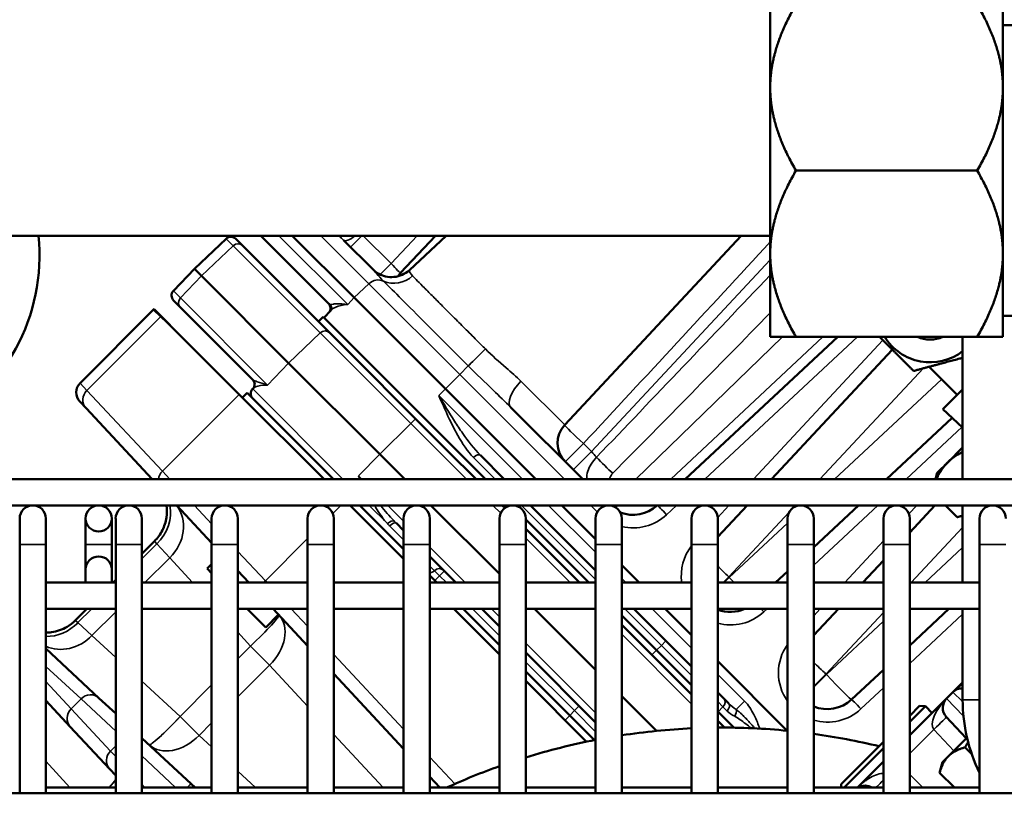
# Model space of a CAD drawing. Header units: inches. Extents: x 1 to 271, y 5 to 171.
# Tile 306 of 334: x 145.83 to 150.27, y 143.33 to 146.88. Entities that reach past the tile are written whole.
import ezdxf

# ---------------------------------------------------------------- set-up
doc = ezdxf.new("R2010")
doc.units = ezdxf.units.IN
doc.header["$LTSCALE"] = 8
doc.header["$MEASUREMENT"] = 0
for name, color, linetype, lineweight in [('Dimension (ANSI)', 7, 'Continuous', 25), ('Visible (ANSI)', 7, 'Continuous', 50), ('Visible Narrow (ANSI)', 7, 'Continuous', 35)]:
    doc.layers.add(name, color=color, linetype=linetype, lineweight=lineweight)
doc.styles.add('Dimension Text', font='tahoma.ttf')
doc.dimstyles.new('Dual Dimension', dxfattribs={"dimscale": 8, "dimtxt": 0.12, "dimasz": 0.098425, "dimexe": 0.125, "dimexo": 0.0625, "dimgap": 0.031496, "dimtad": 0, "dimtih": 1, "dimtoh": 1, "dimrnd": 1e-08, "dimzin": 4, "dimdsep": 46, "dimtxsty": 'Dimension Text', "dimcen": 0.09, "dimdle": 0.393701, "dimclrd": 256, "dimclre": 256, "dimclrt": 256, "dimadec": 0, "dimazin": 1, "dimtfac": 1, "dimtofl": 0, "dimtmove": 0, "dimatfit": 3, "dimfxl": 1, "dimtolj": 1, "dimtzin": 4, "dimlwd": -1, "dimlwe": -1, "dimarcsym": 0})

# ---------------------------------------------------------------- blocks, each defined once
blk = doc.blocks.new('*D10')
at = {"layer": 'Defpoints', "color": 0, "transparency": 16777216}
for p in [(179.2848, 157.7079), (123.1798, 140.6812), (179.2848, 140.6812)]:
    blk.add_point(p, dxfattribs=at)
at = {"layer": 'Dimension (ANSI)', "transparency": 16777216}
for p, q in [((123.1798, 141.1812), (123.1798, 158.7079)), ((179.2848, 141.1812), (179.2848, 158.7079)), ((123.9672, 157.7079), (146.443, 157.7079)), ((178.4974, 157.7079), (156.0215, 157.7079))]:
    blk.add_line(p, q, dxfattribs=at)
for points in [[(123.9672, 157.8392), (123.9672, 157.5767), (123.1798, 157.7079)], [(178.4974, 157.8392), (178.4974, 157.5767), (179.2848, 157.7079)]]:
    blk.add_solid(points, dxfattribs=at)
at = {"layer": 'Dimension (ANSI)', "transparency": 16777216, "insert": (151.2323, 157.7079), "char_height": 0.96, "attachment_point": 5, "style": 'Dimension Text'}
blk.add_mtext('\\A1;{\\H3.0x;(}\\S56.11^ 1425.1 mm;{\\H3.0x;)}', dxfattribs=at)

msp = doc.modelspace()

# ---------------------------------------------------------------- linework, layer by layer
at = {"layer": 'Visible (ANSI)'}
for p, q in [((149.2141, 146.57), (149.2141, 146.945)), ((150.2641, 146.57), (150.2641, 146.945)), ((150.2641, 146.851), (150.6041, 146.851)), ((149.2141, 146.57), (149.2141, 145.82)), ((150.2641, 145.82), (150.2641, 146.57)), ((149.3301, 146.195), (150.1481, 146.195)), ((145.3454, 145.9013), (149.2141, 145.9013)), ((147.2283, 145.5884), (146.9154, 145.9013)), ((147.3364, 145.6217), (147.0568, 145.9013)), ((147.7032, 145.9013), (147.5463, 145.7331)), ((147.7523, 145.9013), (147.586, 145.7462)), ((149.0835, 145.9013), (148.2869, 145.0471)), ((146.759, 145.8877), (146.6158, 145.7519)), ((146.8327, 145.8567), (146.8023, 145.8872)), ((146.8327, 145.8567), (147.1756, 145.5138)), ((147.2886, 145.8816), (147.422, 145.7483)), ((149.2141, 145.445), (149.2141, 145.82)), ((150.2641, 145.445), (150.2641, 145.82)), ((146.6158, 145.7519), (146.5213, 145.6522)), ((146.6478, 145.7199), (146.6158, 145.7519)), ((146.6478, 145.7199), (147.0412, 145.3265)), ((146.5218, 145.609), (146.5523, 145.5785)), ((147.3364, 145.6217), (147.7483, 145.2098)), ((146.4299, 145.566), (146.1003, 145.2363)), ((146.4338, 145.5697), (146.4658, 145.5378)), ((146.8797, 145.251), (146.5523, 145.5785)), ((147.2007, 145.5311), (147.2315, 145.5641)), ((146.4658, 145.5378), (146.5478, 145.4557)), ((147.1756, 145.5138), (147.1968, 145.535)), ((147.7615, 144.9279), (147.1756, 145.5138)), ((147.9295, 144.8023), (147.1968, 145.535)), ((150.2641, 145.539), (150.6041, 145.539)), ((146.8184, 145.1851), (146.5478, 145.4557)), ((147.8426, 145.4763), (147.8426, 145.4763)), ((148.8306, 144.8023), (149.5197, 145.445)), ((149.3301, 145.445), (149.2141, 145.445)), ((149.3301, 145.445), (150.1481, 145.445)), ((150.0824, 145.445), (150.0824, 144.8023)), ((150.1481, 145.445), (150.2641, 145.445)), ((149.765, 145.3868), (149.2201, 144.8023)), ((147.4531, 144.9146), (147.0412, 145.3265)), ((149.9306, 145.3096), (150.0576, 145.1826)), ((146.8184, 145.1851), (147.2012, 144.8023)), ((146.8539, 145.1921), (146.8326, 145.1709)), ((147.2436, 144.8023), (146.8539, 145.1921)), ((146.8789, 145.2098), (146.8812, 145.2123)), ((148.1558, 144.8023), (147.7483, 145.2098)), ((149.9936, 145.1187), (150.0824, 145.2074)), ((146.1272, 145.1225), (146.0988, 145.153)), ((146.1272, 145.1225), (146.4258, 144.8023)), ((148.0439, 145.1263), (148.3679, 144.8023)), ((150.0824, 145.0353), (149.9936, 145.1187)), ((149.7391, 144.8023), (150.0358, 145.079)), ((147.7615, 144.9279), (147.8871, 144.8023)), ((150.0824, 144.9458), (150.0148, 144.8782)), ((147.4531, 144.9146), (147.5653, 144.8023)), ((148.0144, 144.8023), (147.9064, 144.9103)), ((150.0148, 144.8782), (149.9674, 144.8308)), ((149.9674, 144.8308), (149.9598, 144.8023)), ((150.7916, 144.8023), (130.6702, 144.8023)), ((150.7916, 144.6842), (130.6702, 144.6842)), ((146.6939, 144.5149), (146.536, 144.6842)), ((147.56, 144.4435), (147.3193, 144.6842)), ((147.56, 144.4859), (147.3617, 144.6842)), ((147.6835, 144.6842), (147.9931, 144.3746)), ((148.0052, 144.6842), (148.0169, 144.6725)), ((148.0478, 144.6841), (148.0476, 144.6842)), ((148.4261, 144.3905), (148.1325, 144.6842)), ((148.4261, 144.532), (148.2739, 144.6842)), ((149.1099, 144.6842), (148.9773, 144.542)), ((149.4104, 144.4958), (149.6125, 144.6842)), ((149.9572, 144.6842), (149.8435, 144.5623)), ((150.0579, 144.631), (150.0046, 144.6842)), ((150.0824, 144.6842), (150.0824, 144.3356)), ((145.8277, 144.6252), (145.8277, 144.5071)), ((145.9458, 144.5071), (145.9458, 144.6252)), ((146.1251, 144.6252), (146.1251, 144.5071)), ((146.2432, 144.5071), (146.2432, 144.6252)), ((146.2608, 144.6252), (146.2608, 144.5071)), ((146.3789, 144.5071), (146.3789, 144.6252)), ((146.6939, 144.6252), (146.6939, 144.5071)), ((146.812, 144.5071), (146.812, 144.6252)), ((147.1269, 144.6252), (147.1269, 144.5071)), ((147.245, 144.5071), (147.245, 144.6252)), ((147.56, 144.6252), (147.56, 144.5071)), ((147.6781, 144.5071), (147.6781, 144.6252)), ((147.9931, 144.6252), (147.9931, 144.5071)), ((148.1112, 144.5071), (148.1112, 144.6252)), ((148.1112, 144.6207), (148.3962, 144.3356)), ((148.4261, 144.6252), (148.4261, 144.5071)), ((148.5443, 144.5071), (148.5443, 144.6252)), ((148.8592, 144.6252), (148.8592, 144.5071)), ((148.9773, 144.5071), (148.9773, 144.6252)), ((149.2923, 144.6252), (149.2923, 144.5071)), ((149.4104, 144.5071), (149.4104, 144.6252)), ((149.7254, 144.6252), (149.7254, 144.5071)), ((149.8435, 144.5071), (149.8435, 144.6252)), ((150.0824, 144.6375), (150.0579, 144.631)), ((150.1584, 144.6252), (150.1584, 144.5071)), ((147.56, 144.5708), (147.5275, 144.6033)), ((148.1112, 144.5782), (148.3538, 144.3356)), ((146.4359, 144.5226), (146.3789, 144.4656)), ((145.8277, 144.5071), (145.8277, 143.385)), ((145.9458, 144.5071), (145.9458, 143.385)), ((146.1251, 144.5071), (146.1251, 144.3947)), ((146.2432, 144.5071), (146.2432, 144.3947)), ((146.2608, 144.5071), (146.2608, 143.385)), ((146.3789, 144.5071), (146.3789, 143.385)), ((146.6939, 144.5071), (146.6939, 143.385)), ((146.812, 144.5071), (146.812, 143.385)), ((147.1269, 144.5071), (147.1269, 143.385)), ((147.245, 144.5071), (147.245, 143.385)), ((147.56, 144.5071), (147.56, 143.385)), ((147.6781, 144.5071), (147.6781, 143.385)), ((147.9931, 144.5071), (147.9931, 143.385)), ((148.1112, 144.5071), (148.1112, 143.385)), ((148.4261, 144.5071), (148.4261, 143.385)), ((148.5443, 144.5071), (148.5443, 143.385)), ((148.8592, 144.5071), (148.8592, 143.385)), ((148.9773, 144.5071), (148.9773, 143.385)), ((149.2923, 144.5071), (149.2923, 143.385)), ((149.4104, 144.5071), (149.4104, 143.385)), ((149.7254, 144.5071), (149.7254, 143.385)), ((149.8435, 144.5071), (149.8435, 143.385)), ((150.1584, 144.5071), (150.1584, 143.385)), ((147.7952, 144.3356), (147.6781, 144.4527)), ((149.7254, 144.4356), (149.6321, 144.3356)), ((146.1251, 144.3947), (146.1251, 144.3356)), ((146.2432, 144.3356), (146.2432, 144.3947)), ((146.6731, 144.3985), (146.6939, 144.4192)), ((146.6731, 144.3985), (146.6939, 144.3777)), ((146.8611, 144.3356), (146.812, 144.3883)), ((148.6225, 144.3356), (148.5443, 144.4139)), ((149.2386, 144.3356), (149.2923, 144.3856)), ((146.2608, 144.3475), (146.2489, 144.3356)), ((146.5695, 144.3768), (146.5695, 144.3768)), ((147.7103, 144.3356), (147.6781, 144.3678)), ((145.9458, 144.3356), (146.2608, 144.3356)), ((146.3789, 144.3356), (146.6939, 144.3356)), ((146.812, 144.3356), (147.1269, 144.3356)), ((147.245, 144.3356), (147.56, 144.3356)), ((147.6781, 144.3356), (147.9931, 144.3356)), ((148.1112, 144.3356), (148.4261, 144.3356)), ((148.5443, 144.3356), (148.8592, 144.3356)), ((148.9773, 144.3356), (149.2923, 144.3356)), ((149.4104, 144.3356), (149.7254, 144.3356)), ((149.8435, 144.3356), (150.1584, 144.3356)), ((145.9458, 144.2175), (146.2608, 144.2175)), ((146.1308, 144.2175), (146.0784, 144.1651)), ((146.1251, 144.2175), (146.1251, 144.2118)), ((146.3789, 144.2175), (146.6939, 144.2175)), ((146.812, 144.2175), (147.1269, 144.2175)), ((146.854, 144.2175), (146.9383, 144.1333)), ((146.9712, 144.2175), (147.1269, 144.0505)), ((147.245, 144.2175), (147.56, 144.2175)), ((147.6781, 144.2175), (147.9931, 144.2175)), ((147.9931, 144.0104), (147.786, 144.2175)), ((147.8284, 144.2175), (147.9931, 144.0529)), ((147.9931, 144.1377), (147.9133, 144.2175)), ((148.1112, 144.2175), (148.4261, 144.2175)), ((148.1502, 144.2175), (148.4261, 143.9415)), ((148.5443, 144.2175), (148.8592, 144.2175)), ((148.8592, 143.9575), (148.5992, 144.2175)), ((148.8592, 144.0989), (148.7406, 144.2175)), ((148.9773, 144.2175), (149.2923, 144.2175)), ((149.5219, 144.2175), (149.4104, 144.0979)), ((149.4104, 144.2175), (149.7254, 144.2175)), ((149.8435, 144.0524), (150.0205, 144.2175)), ((149.8435, 144.2175), (150.1584, 144.2175)), ((150.0824, 144.2175), (150.0824, 143.8066)), ((146.9383, 144.1333), (146.9959, 144.191)), ((148.5443, 144.1876), (148.7014, 144.0305)), ((146.9464, 144.1251), (146.9464, 144.1251)), ((148.5443, 144.1452), (148.8592, 143.8302)), ((146.1854, 143.8147), (145.9458, 144.0381)), ((146.2243, 144.0316), (146.2243, 144.0316)), ((148.8592, 143.8726), (148.7014, 144.0305)), ((146.2432, 144.0143), (146.2432, 144.0143)), ((148.4261, 143.7047), (148.1112, 144.0196)), ((149.291, 143.6671), (148.9773, 143.9808)), ((149.581, 143.8076), (149.7254, 143.9423)), ((147.245, 143.9238), (147.56, 143.5861)), ((148.1112, 143.9348), (148.3094, 143.7365)), ((148.3858, 143.6177), (148.1112, 143.8923)), ((150.0378, 143.8406), (150.0824, 143.8851)), ((146.0196, 143.8096), (146.0196, 143.8096)), ((146.0609, 143.851), (146.0609, 143.851)), ((146.2608, 143.7444), (146.1854, 143.8147)), ((148.5443, 143.8234), (148.7013, 143.6664)), ((149.0257, 143.791), (148.9773, 143.8394)), ((149.8435, 143.6463), (150.0102, 143.813)), ((150.0102, 143.813), (150.0378, 143.8406)), ((145.9458, 143.8031), (146.0559, 143.6851)), ((149.8435, 143.7346), (149.8881, 143.7793)), ((149.9153, 143.7786), (149.8435, 143.7068)), ((149.8881, 143.7793), (149.9153, 143.7786)), ((149.9442, 143.747), (149.9153, 143.7786)), ((148.4211, 143.6249), (148.3094, 143.7365)), ((149.051, 143.6808), (148.9773, 143.7545)), ((150.0087, 143.7296), (150.0989, 143.6329)), ((146.0559, 143.6851), (146.2335, 143.4946)), ((148.9773, 143.7121), (149.0082, 143.6812)), ((146.3789, 143.6342), (146.601, 143.4271)), ((150.102, 143.6361), (150.0181, 143.5522)), ((149.5341, 143.4253), (149.7254, 143.6165)), ((149.7254, 143.5887), (149.5471, 143.4104)), ((150.1236, 143.5613), (150.0932, 143.5918)), ((150.0181, 143.5522), (149.9914, 143.5255)), ((149.7254, 143.5281), (149.6076, 143.4104)), ((149.9914, 143.5255), (149.9785, 143.477)), ((146.2608, 143.4654), (146.2335, 143.4946)), ((147.6781, 143.4594), (147.7238, 143.4104)), ((150.0451, 143.4104), (149.9785, 143.477)), ((146.2608, 143.4104), (145.9458, 143.4104)), ((146.2432, 143.4245), (146.2432, 143.4244)), ((146.6939, 143.4104), (146.3789, 143.4104)), ((146.6189, 143.4104), (146.601, 143.4271)), ((147.1269, 143.4104), (146.812, 143.4104)), ((147.56, 143.4104), (147.245, 143.4104)), ((147.9931, 143.4104), (147.6781, 143.4104)), ((148.4261, 143.4104), (148.1112, 143.4104)), ((148.8592, 143.4104), (148.5443, 143.4104)), ((149.2923, 143.4104), (148.9773, 143.4104)), ((149.7254, 143.4104), (149.4104, 143.4104)), ((149.5341, 143.4253), (149.5344, 143.4104)), ((150.1584, 143.4104), (149.8435, 143.4104)), ((150.8541, 143.385), (130.6702, 143.385))]:
    msp.add_line(p, q, dxfattribs=at)
msp.add_circle((146.1841, 144.6252), 0.0591, dxfattribs=at)
for centre, radius, start, end in [((145.0422, 145.8116), 0.875, 227.5599, 5.8842), ((146.7803, 145.8652), 0.031, 45, 133.5), ((147.6048, 145.6785), 0.08, 137, 150.2234), ((146.5438, 145.6309), 0.031, 136.5, 225), ((147.2006, 145.5736), 0.03, 330.8386, 45), ((146.5148, 145.4811), 0.12, 132.4291, 135), ((147.7173, 145.6227), 0.12, 307.9196, 307.9213), ((149.9356, 145.5698), 0.24, 211.3376, 307.7017), ((149.9356, 145.5698), 0.1375, 245.1996, 294.8004), ((149.9356, 145.5698), 0.125, 266.916, 273.084), ((146.1427, 145.1939), 0.06, 135, 223), ((146.8567, 145.2302), 0.031, 342.8977, 45), ((146.9013, 145.1884), 0.031, 136.5, 225), ((148.3747, 144.9653), 0.12, 137, 225), ((145.8868, 144.6252), 0.0591, 0, 180), ((146.3198, 144.6252), 0.0591, 0, 180), ((146.7529, 144.6252), 0.0591, 0, 180), ((147.186, 144.6252), 0.0591, 0, 180), ((147.6191, 144.6252), 0.0591, 0, 180), ((148.0521, 144.6252), 0.0591, 0, 180), ((148.4852, 144.6252), 0.0591, 0, 180), ((148.595, 144.8015), 0.16, 227.1187, 227.123), ((148.595, 144.8015), 0.16, 249.0222, 312.8813), ((148.9183, 144.6252), 0.0591, 0, 180), ((149.3513, 144.6252), 0.0591, 0, 180), ((149.7844, 144.6252), 0.0591, 0, 180), ((150.2175, 144.6252), 0.0591, 0, 180), ((146.1841, 144.3947), 0.0591, 0, 180), ((149.0335, 144.3631), 0.16, 249.4619, 294.5326), ((150.0802, 143.7981), 0.06, 87.9414, 135), ((149.4719, 143.9247), 0.16, 247.4074, 313), ((150.0526, 143.7705), 0.06, 135, 223), ((150.8324, 143.8066), 0.75, 180, 206.0289), ((148.9998, 140.6812), 3, 92.6855, 98.7336), ((148.9998, 140.6812), 3, 84.4046, 90.4288), ((148.9998, 140.6812), 3, 76.3882, 82.1331), ((148.9998, 140.6812), 3, 101.0235, 107.2294), ((148.9998, 140.6812), 3, 109.6071, 114.5325), ((149.6418, 143.3597), 0.06, 57.6559, 122.3441)]:
    msp.add_arc(centre, radius, start, end, dxfattribs=at)
msp.add_ellipse((146.8572, 145.2303), major_axis=(0.0306, 0.0052), ratio=0.997081, start_param=6.207468, end_param=6.282828, dxfattribs=at)
for points, weights in [([(149.3301, 146.945), (149.2141, 146.744), (149.2141, 146.57)], [1.60230778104, 1.72624671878, 1.72624671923]), ([(150.1481, 146.945), (150.2641, 146.744), (150.2641, 146.57)], [1.60230778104, 1.72624671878, 1.72624671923]), ([(149.2141, 146.57), (149.2141, 146.3959), (149.3301, 146.195)], [1.72624671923, 1.72624671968, 1.60230778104]), ([(150.2641, 146.57), (150.2641, 146.3959), (150.1481, 146.195)], [1.72624671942, 1.72624671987, 1.60230778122]), ([(149.3301, 146.195), (149.2141, 145.994), (149.2141, 145.82)], [1.60230778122, 1.72624671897, 1.72624671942]), ([(150.1481, 146.195), (150.2641, 145.994), (150.2641, 145.82)], [1.60230778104, 1.72624671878, 1.72624671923]), ([(149.2141, 145.82), (149.2141, 145.6459), (149.3301, 145.445)], [1.72624671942, 1.72624671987, 1.60230778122]), ([(150.2641, 145.82), (150.2641, 145.6459), (150.1481, 145.445)], [1.72624671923, 1.72624671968, 1.60230778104]), ([(149.8609, 145.2909), (149.7799, 145.3719), (149.7068, 145.445)], [1.08785418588, 1.2171945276, 1.14772612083]), ([(150.0824, 145.3503), (149.9765, 145.3219), (149.8609, 145.2909)], [1.13998289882, 1.22390476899, 1.08785418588]), ([(150.0824, 144.925), (150.0426, 144.9061), (150.0148, 144.8782)], [1.01853982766, 1.02201447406, 1]), ([(150.0148, 144.8782), (149.9841, 144.8476), (149.9642, 144.8023)], [1, 1.02426571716, 1.01756262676]), ([(150.0579, 144.631), (150.0706, 144.6344), (150.0824, 144.6382)], [1.00007075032, 1.0054924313, 1.00936235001]), ([(150.0932, 143.5918), (150.0447, 143.5788), (150.0181, 143.5522)], [1, 1.0379548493, 1]), ([(150.107, 143.6159), (150.1001, 143.6042), (150.0932, 143.5918)], [1.00981245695, 1.00578926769, 1]), ([(150.0181, 143.5522), (149.9914, 143.5255), (149.9785, 143.477)], [1, 1.0379548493, 1])]:
    msp.add_rational_spline(points, weights, degree=2, dxfattribs=at)
for points, knots in [([(147.422, 145.7483), (147.4276, 145.7427), (147.4345, 145.7371), (147.4504, 145.7272), (147.4597, 145.7229), (147.4813, 145.7162), (147.494, 145.7142), (147.5195, 145.7145), (147.5326, 145.7168), (147.5563, 145.7253), (147.5673, 145.7313), (147.5802, 145.7411), (147.5832, 145.7436), (147.586, 145.7462)], [0, 0, 0, 0, 0.0756058, 0.0756058, 0.1578973, 0.1578973, 0.257148, 0.257148, 0.357121, 0.357121, 0.4525252, 0.4525252, 0.4828069, 0.4828069, 0.4828069, 0.4828069]), ([(147.2316, 145.5642), (147.2318, 145.5645), (147.2324, 145.5652), (147.2337, 145.5685), (147.2344, 145.5713), (147.2339, 145.5798), (147.231, 145.5857), (147.2283, 145.5884)], [0.0354574, 0.0354574, 0.0354574, 0.0354574, 0.1045812, 0.1045812, 0.1844789, 0.1844789, 0.2966241, 0.2966241, 0.2966241, 0.2966241]), ([(146.8853, 145.2432), (146.8845, 145.2449), (146.8835, 145.2466), (146.8815, 145.2492), (146.8806, 145.2502), (146.8797, 145.251)], [0.02844668, 0.02844668, 0.02844668, 0.02844668, 0.04787288, 0.04787288, 0.06159087, 0.06159087, 0.06159087, 0.06159087]), ([(146.8814, 145.2124), (146.882, 145.2132), (146.8829, 145.2142), (146.8847, 145.217), (146.8855, 145.2187), (146.8874, 145.2241), (146.8881, 145.2284), (146.8878, 145.2331)], [0.0022711, 0.0022711, 0.0022711, 0.0022711, 0.0374856, 0.0374856, 0.0677931, 0.0677931, 0.1164842, 0.1164842, 0.1164842, 0.1164842]), ([(146.436, 144.5226), (146.4502, 144.5368), (146.4623, 144.5536), (146.4804, 144.5896), (146.4866, 144.6093), (146.4922, 144.6474), (146.4923, 144.6661), (146.4896, 144.6842)], [0, 0, 0, 0, 0.1533913, 0.1533913, 0.3070282, 0.3070282, 0.4464921, 0.4464921, 0.4464921, 0.4464921]), ([(146.436, 144.5226), (146.4502, 144.5368), (146.4623, 144.5536), (146.4804, 144.5896), (146.4866, 144.6093), (146.4922, 144.6473), (146.4923, 144.6661), (146.4896, 144.6842)], [0, 0, 0, 0, 0.1533955, 0.1533955, 0.3070328, 0.3070328, 0.4465578, 0.4465578, 0.4465578, 0.4465578]), ([(145.9458, 144.1095), (145.9544, 144.1096), (145.963, 144.1103), (145.9838, 144.1133), (145.996, 144.1163), (146.0195, 144.1246), (146.0308, 144.13), (146.0549, 144.1444), (146.0674, 144.1541), (146.0785, 144.1651)], [0.3650383, 0.3650383, 0.3650383, 0.3650383, 0.4304142, 0.4304142, 0.5252276, 0.5252276, 0.620038, 0.620038, 0.7388985, 0.7388985, 0.7388985, 0.7388985]), ([(145.9458, 144.1095), (145.9542, 144.1096), (145.9626, 144.1102), (145.9833, 144.1132), (145.9955, 144.1162), (146.0191, 144.1245), (146.0306, 144.1299), (146.0548, 144.1443), (146.0674, 144.154), (146.0785, 144.1651)], [0.3650139, 0.3650139, 0.3650139, 0.3650139, 0.4287618, 0.4287618, 0.5240718, 0.5240718, 0.6193792, 0.6193792, 0.7388663, 0.7388663, 0.7388663, 0.7388663])]:
    msp.add_open_spline(points, degree=3, knots=knots, dxfattribs=at)
msp.add_open_spline([(147.2316, 145.5641), (147.2316, 145.5641), (147.2315, 145.5641), (147.2315, 145.5641)], degree=3, dxfattribs=at)
at = {"layer": 'Visible Narrow (ANSI)'}
for p, q in [((146.9973, 145.9013), (147.3076, 145.591)), ((147.4036, 145.6847), (147.1871, 145.9013)), ((147.3716, 145.9013), (147.3203, 145.85)), ((147.3781, 145.9013), (147.5039, 145.7755)), ((147.5039, 145.7755), (147.6212, 145.9013)), ((146.7908, 145.856), (146.6478, 145.7199)), ((146.759, 145.8877), (146.7908, 145.856)), ((147.1841, 145.4626), (146.7908, 145.856)), ((147.5039, 145.7755), (147.4542, 145.7258)), ((148.4071, 144.9269), (149.2141, 145.7923)), ((146.6478, 145.7199), (146.5531, 145.6204)), ((147.3364, 145.6217), (147.4036, 145.6847)), ((147.4036, 145.6847), (147.8135, 145.2749)), ((146.5531, 145.6204), (146.5213, 145.6522)), ((146.5531, 145.6204), (146.9465, 145.227)), ((147.3076, 145.591), (147.3364, 145.6217)), ((146.4629, 145.5349), (146.4299, 145.566)), ((146.1313, 145.2033), (146.4629, 145.5349)), ((146.4629, 145.5349), (146.5478, 145.4557)), ((147.8119, 145.5071), (147.8119, 145.5071)), ((147.1841, 145.4626), (147.0412, 145.3265)), ((147.1841, 145.4626), (147.5926, 145.0541)), ((148.6079, 144.8023), (149.2694, 145.445)), ((148.7662, 144.8023), (149.4509, 145.445)), ((149.6076, 145.445), (148.9185, 144.8023)), ((149.1381, 144.8023), (149.7226, 145.4292)), ((147.0412, 145.3265), (146.9465, 145.227)), ((147.7483, 145.2098), (147.8135, 145.2749)), ((147.8519, 145.3133), (147.8135, 145.2749)), ((148.286, 144.8023), (147.8135, 145.2749)), ((149.9053, 145.3028), (149.4386, 144.8023)), ((146.1003, 145.2363), (146.1313, 145.2033)), ((148.2869, 145.0471), (148.089, 145.245)), ((149.5048, 144.8023), (149.9876, 145.2526)), ((146.4716, 144.8383), (146.1313, 145.2033)), ((146.8184, 145.1851), (146.4716, 144.8383)), ((147.2863, 144.8023), (146.8789, 145.2098)), ((147.7186, 145.18), (147.7483, 145.2098)), ((147.7186, 145.18), (148.0962, 144.8023)), ((147.5926, 145.0541), (147.4531, 144.9146)), ((147.614, 145.0754), (147.5926, 145.0541)), ((147.8444, 144.8023), (147.5926, 145.0541)), ((150.0796, 145.0379), (149.827, 144.8023)), ((148.3711, 144.9629), (148.2892, 144.8811)), ((148.3711, 144.9629), (148.4071, 144.9269)), ((148.4071, 144.9269), (148.3252, 144.845)), ((147.4531, 144.9146), (147.356, 144.8175)), ((147.8753, 144.9005), (147.9734, 144.8023)), ((146.4716, 144.8383), (146.5054, 144.8023)), ((147.356, 144.8175), (147.3712, 144.8023)), ((146.6161, 144.6842), (146.6939, 144.6013)), ((147.2406, 144.6476), (147.2772, 144.6842)), ((147.487, 144.6016), (147.4044, 144.6842)), ((147.4893, 144.6842), (147.56, 144.6135)), ((147.998, 144.6487), (147.9625, 144.6842)), ((148.059, 144.6842), (148.0586, 144.6839)), ((148.4261, 144.3496), (148.0915, 144.6842)), ((148.2144, 144.6842), (148.4261, 144.4724)), ((148.4339, 144.6544), (148.4041, 144.6842)), ((148.4773, 144.6837), (148.4778, 144.6842)), ((148.7918, 144.6842), (148.7466, 144.642)), ((148.9771, 144.6297), (149.028, 144.6842)), ((149.2992, 144.6528), (149.0273, 144.3613)), ((149.3284, 144.6842), (149.3201, 144.6753)), ((149.3735, 144.6799), (149.3781, 144.6842)), ((149.7003, 144.6842), (149.4104, 144.4138)), ((149.8396, 144.6461), (149.8752, 144.6842)), ((147.497, 144.5913), (147.56, 144.5284)), ((149.0295, 144.3591), (149.2923, 144.6042)), ((150.0824, 144.5842), (149.8506, 144.3356)), ((146.4463, 144.5102), (146.4359, 144.5226)), ((146.9361, 144.3431), (147.1269, 144.5339)), ((148.3111, 144.3356), (148.1112, 144.5355)), ((149.5501, 144.3356), (149.7254, 144.5235)), ((145.9458, 144.5071), (145.8277, 144.5071)), ((146.2432, 144.5071), (146.1251, 144.5071)), ((146.3789, 144.5071), (146.2608, 144.5071)), ((146.3789, 144.4429), (146.4463, 144.5102)), ((146.4463, 144.5102), (146.5048, 144.4474)), ((146.812, 144.5071), (146.6939, 144.5071)), ((146.812, 144.4754), (146.9361, 144.3431)), ((147.245, 144.5071), (147.1269, 144.5071)), ((147.6781, 144.5071), (147.56, 144.5071)), ((147.6781, 144.4954), (147.8379, 144.3356)), ((148.1112, 144.5071), (147.9931, 144.5071)), ((148.5443, 144.5071), (148.4261, 144.5071)), ((148.9773, 144.5071), (148.8592, 144.5071)), ((149.4104, 144.5071), (149.2923, 144.5071)), ((149.8435, 144.5071), (149.7254, 144.5071)), ((149.9128, 144.3356), (150.0824, 144.4937)), ((150.2765, 144.5071), (150.1584, 144.5071)), ((146.5048, 144.4474), (146.393, 144.3356)), ((146.6071, 144.3356), (146.5048, 144.4474)), ((146.542, 144.4068), (146.542, 144.4068)), ((147.6781, 144.4103), (147.699, 144.3894)), ((147.7216, 144.3667), (147.699, 144.3894)), ((147.7216, 144.3667), (147.7429, 144.3879)), ((146.943, 144.3356), (146.9361, 144.3431)), ((147.7216, 144.3667), (147.7004, 144.3455)), ((147.7528, 144.3356), (147.7216, 144.3667)), ((148.5443, 144.3543), (148.563, 144.3356)), ((149.0016, 144.3356), (149.0273, 144.3613)), ((149.0295, 144.3591), (149.006, 144.3356)), ((149.0273, 144.3613), (149.0295, 144.3591)), ((146.0908, 144.1548), (146.1535, 144.2175)), ((147.1269, 144.1384), (147.0531, 144.2175)), ((147.9931, 144.0953), (147.8709, 144.2175)), ((147.956, 144.2175), (147.9931, 144.1804)), ((148.7233, 144.0524), (148.5582, 144.2175)), ((148.6811, 144.2175), (148.8592, 144.0394)), ((149.1998, 144.2175), (149.185, 144.2036)), ((149.4104, 144.1858), (149.44, 144.2175)), ((146.0784, 144.1651), (146.0908, 144.1548)), ((146.2608, 144.2034), (146.1536, 144.0962)), ((149.7254, 144.2013), (149.4657, 143.9229)), ((150.0824, 144.1932), (149.8435, 143.9705)), ((146.1536, 144.0962), (146.0908, 144.1548)), ((149.4679, 143.9207), (149.7254, 144.1608)), ((146.1536, 144.0962), (146.2608, 143.9982)), ((146.8692, 144.0491), (146.812, 144.1117)), ((148.8592, 143.7875), (148.5443, 144.1025)), ((146.1943, 144.059), (146.1943, 144.059)), ((146.8692, 144.0491), (146.812, 143.9919)), ((146.8692, 144.0491), (146.9549, 143.9635)), ((148.1112, 144.0623), (148.4261, 143.7473)), ((148.7014, 144.0305), (148.6802, 144.0092)), ((148.7014, 144.0305), (148.7233, 144.0524)), ((148.7233, 144.0524), (148.7438, 144.0729)), ((148.8592, 143.9165), (148.7233, 144.0524)), ((147.56, 143.674), (147.245, 144.0117)), ((145.9458, 143.9572), (146.1046, 143.8107)), ((146.812, 143.8206), (146.9549, 143.9635)), ((147.1269, 143.7779), (146.9549, 143.9635)), ((148.3306, 143.7577), (148.1112, 143.9772)), ((148.9773, 143.9213), (149.0985, 143.8001)), ((149.4104, 143.8676), (149.4657, 143.9229)), ((149.4679, 143.9207), (149.4104, 143.8632)), ((149.4657, 143.9229), (149.4679, 143.9207)), ((146.0599, 143.7659), (145.9458, 143.8895)), ((146.3789, 143.8902), (146.5519, 143.7319)), ((146.6939, 143.8738), (146.5519, 143.7319)), ((149.7254, 143.8603), (149.6234, 143.7652)), ((146.0599, 143.7659), (146.1046, 143.8107)), ((146.0887, 143.8254), (146.0884, 143.8257)), ((146.1046, 143.8107), (146.2608, 143.665)), ((150.0861, 143.7323), (150.0102, 143.813)), ((150.0378, 143.8406), (150.0824, 143.7986)), ((146.0449, 143.7822), (146.0452, 143.7819)), ((146.2375, 143.5754), (146.0599, 143.7659)), ((148.3306, 143.7577), (148.3518, 143.7789)), ((149.0007, 143.7751), (148.9773, 143.7984)), ((149.0007, 143.7751), (148.9793, 143.7525)), ((149.0007, 143.7751), (149.0197, 143.756)), ((149.061, 143.7626), (149.0985, 143.8001)), ((150.0824, 143.8066), (150.1584, 143.8066)), ((146.6376, 143.6462), (146.5519, 143.7319)), ((148.3094, 143.7365), (148.2882, 143.7153)), ((148.3306, 143.7577), (148.3094, 143.7365)), ((148.4261, 143.6622), (148.3306, 143.7577)), ((146.6376, 143.6462), (146.6939, 143.7025)), ((146.6376, 143.6462), (146.6939, 143.594)), ((147.4678, 143.4104), (147.245, 143.6506)), ((149.9522, 143.6731), (149.8435, 143.5644)), ((150.0423, 143.5764), (149.9522, 143.6731)), ((146.2608, 143.5987), (146.2375, 143.5754)), ((146.2375, 143.5754), (146.2608, 143.5507)), ((146.5313, 143.4104), (146.3789, 143.554)), ((147.7905, 143.4267), (147.6781, 143.5473)), ((146.0546, 143.4104), (145.9458, 143.5294)), ((146.812, 143.4845), (146.8918, 143.4104)), ((149.8435, 143.4699), (149.9029, 143.4104)), ((146.3789, 143.4254), (146.393, 143.4104))]:
    msp.add_line(p, q, dxfattribs=at)
for centre, start, end in [((148.5965, 144.8029), 256.2534, 313), ((149.0327, 144.3667), 142.0699, 188.1327), ((149.0349, 144.3645), 254.8184, 313), ((149.4711, 143.9283), 144.3914, 215.6086), ((149.4733, 143.9261), 253.3735, 313)]:
    msp.add_arc(centre, 0.22, start, end, dxfattribs=at)
for centre, major_axis, ratio, start_param, end_param in [((147.3452, 145.9382), (-0.0566, -0.0566), 0.319482, 0, 1.209742), ((146.8108, 145.8348), (0.0219, 0.0219), 0.939693, 0, 1.544616), ((147.5058, 145.7776), (0.0405, -0.0445), 0.046197, 4.717379, 6.286958), ((147.5234, 145.8027), (-0.0853, -0.0844), 0.941433, 0.336645, 1.540821), ((147.6119, 145.6715), (0.0656, -0.0616), 0.031002, 3.141713, 3.638913), ((148.874, 145.4277), (-2.7658, -2.9039), 0.0106, 1.398602, 1.682937), ((147.442, 145.6434), (0.0424, 0.0424), 0.939693, 0.331718, 1.53589), ((146.5743, 145.6004), (-0.0219, -0.0219), 0.939693, 4.738569, 6.283185), ((147.7173, 145.6227), (0.0849, 0.0849), 0.511986, 4.589682, 4.589693), ((148.912, 145.3858), (-2.8058, -2.8639), 0.02472, 1.399591, 1.653412), ((146.5426, 145.4552), (0.0818, 0.0878), 0.939626, 1.504188, 1.537996), ((147.2041, 145.4414), (0.0219, 0.0219), 0.939693, 0, 1.544616), ((147.9316, 145.393), (-0.0849, -0.0848), 0.001434, 0.348426, 1.53589), ((146.8572, 145.2303), (0.0306, 0.0052), 0.997081, 6.282828, 6.799075), ((148.1288, 145.2111), (-0.0849, -0.0849), 0.434505, 4.747296, 6.283185), ((146.1711, 145.1635), (-0.0439, -0.0409), 0.939626, 4.74519, 6.283185), ((148.374, 144.9659), (-0.0879, 0.0817), 0.034876, 0.122343, 1.569511), ((148.4099, 144.93), (0.0396, -0.0455), 0.068996, 4.72087, 5.334707), ((147.8852, 144.8891), (0.0212, 0.0212), 0.501163, 0, 1.53589), ((148.4657, 144.8715), (0.0569, -0.0562), 0.05526, 4.098639, 5.496866), ((146.5115, 144.7984), (-0.0439, -0.0409), 0.939626, 4.74519, 5.434493), ((146.3299, 144.6266), (0.139, 0.1296), 0.865893, 4.742617, 5.792766), ((146.3885, 144.5638), (0.139, 0.1296), 0.865893, 4.742617, 6.21004), ((148.5385, 144.7449), (-0.0566, -0.0566), 0.610258, 0.134011, 0.135138), ((148.5385, 144.7449), (0.0566, 0.0566), 0.610258, 3.723687, 4.103438), ((148.7451, 144.6406), (-0.0409, 0.0439), 0.034878, 4.713607, 6.144136), ((147.4952, 144.5923), (0.023, 0.0208), 0.399478, 0.120406, 1.563896), ((147.5056, 144.5814), (0.0219, 0.0219), 0.42225, 0, 1.538533), ((147.4713, 144.8352), (0.175, -0.3124), 0.347619, 5.344101, 5.393183), ((147.6802, 144.4095), (0.0219, 0.0219), 0.886689, 3.91422, 4.680125), ((147.7177, 144.3693), (0.0219, 0.0219), 0.886689, 0, 1.538533), ((149.0313, 144.3653), (-0.117, 0.1091), 0.034878, 1.124539, 1.569578), ((146.9375, 144.3416), (-0.0439, -0.0409), 0.034878, 4.713607, 4.895785), ((149.0335, 144.3631), (-0.1091, 0.117), 0.034878, 1.572014, 1.774907), ((149.1835, 144.2022), (-0.0409, 0.0439), 0.034878, 4.713607, 5.036846), ((146.8578, 144.0605), (0.139, 0.1296), 0.08445, 4.715338, 6.283185), ((146.8578, 144.0605), (0.139, 0.1296), 0.722061, 4.737599, 6.283185), ((146.8578, 144.0605), (0.139, 0.1296), 0.08445, 5.499303, 6.283185), ((145.9745, 144.2711), (-0.1296, -0.139), 0.865893, 0.659692, 1.540568), ((146.0373, 144.2126), (-0.1296, -0.139), 0.865893, 0.278862, 1.540568), ((149.4697, 143.9269), (-0.117, 0.1091), 0.034878, 1.072469, 1.569578), ((149.4719, 143.9247), (0.1091, -0.117), 0.034878, 4.713607, 6.283185), ((150.0802, 143.7981), (0.099, 0.099), 0.428571, 1.145892, 1.570796), ((146.1445, 143.7708), (0.0409, 0.0439), 0.939626, 0, 1.537996), ((148.9835, 143.7908), (0.0212, 0.0212), 0.777461, 4.747296, 6.283185), ((149.6219, 143.7638), (-0.0409, 0.0439), 0.034878, 4.713607, 6.283185), ((150.0526, 143.7705), (-0.099, -0.099), 0.428571, 4.712389, 6.248279), ((146.0997, 143.7261), (-0.0439, -0.0409), 0.939626, 4.74519, 6.283185), ((149.0045, 143.7698), (0.0212, 0.0212), 0.684721, 4.747296, 6.283185), ((149.0415, 143.7432), (0.0146, 0.0262), 0.535892, 4.597164, 5.795657), ((146.5406, 143.7432), (-0.1296, -0.139), 0.08445, 0, 1.567847), ((146.5406, 143.7432), (-0.1296, -0.139), 0.08445, 0.783948, 1.567847), ((149.9502, 143.675), (0.0585, 0.0546), 0.034878, 4.713607, 6.283185), ((146.5406, 143.7432), (-0.1296, -0.139), 0.722061, 0, 1.545587), ((146.2774, 143.5355), (-0.0439, -0.0409), 0.939626, 4.74519, 6.283185), ((146.1273, 143.33), (0.139, 0.1296), 0.08445, 5.469398, 5.913136), ((146.1273, 143.33), (0.139, 0.1296), 0.08445, 5.499305, 5.913136), ((146.5601, 143.3832), (0.0409, 0.0439), 0.034878, 0, 0.934515), ((149.7373, 143.4621), (0.0546, 0.0585), 0.03907, 3.666539, 4.45048)]:
    msp.add_ellipse(centre, major_axis=major_axis, ratio=ratio, start_param=start_param, end_param=end_param, dxfattribs=at)
for points, knots in [([(147.2886, 145.8816), (147.2824, 145.8878), (147.2746, 145.8944), (147.2671, 145.9005), (147.266, 145.9013)], [-0.4445655, -0.4445655, -0.4445655, -0.4445655, -0.3175468, -0.2968741, -0.2968741, -0.2968741, -0.2968741]), ([(147.4691, 145.6965), (147.4569, 145.7088), (147.4391, 145.7288), (147.4267, 145.7435), (147.422, 145.7483)], [-7.4120373, -7.4120373, -7.4120373, -7.4120373, -7.0244407, -6.7337434, -6.7337434, -6.7337434, -6.7337434]), ([(147.586, 145.7462), (147.5854, 145.7457), (147.5845, 145.7411), (147.5906, 145.7297), (147.6003, 145.7199)], [6.8741637, 6.8741637, 6.8741637, 6.8741637, 7.0244407, 7.4120373, 7.4120373, 7.4120373, 7.4120373]), ([(147.6003, 145.7199), (147.6065, 145.7135), (147.6142, 145.7058), (147.6322, 145.6876), (147.6426, 145.6772), (147.6562, 145.6635), (147.6583, 145.6613), (147.6721, 145.6475), (147.6847, 145.6347), (147.7119, 145.6074), (147.7265, 145.5928), (147.7456, 145.5736), (147.7495, 145.5697), (147.7693, 145.5498), (147.7859, 145.5331), (147.8202, 145.4987), (147.8379, 145.481), (147.8738, 145.445), (147.8921, 145.4267), (147.9166, 145.4022), (147.9227, 145.3961), (147.9288, 145.39)], [0, 0, 0, 0, 0.250628, 0.250628, 0.501258, 0.501258, 0.547113, 0.547113, 0.790141, 0.790141, 1.033192, 1.033192, 1.094226, 1.094226, 1.340587, 1.340587, 1.586866, 1.586866, 1.833164, 1.833164, 1.914896, 1.914896, 1.914896, 1.914896]), ([(147.8519, 145.3133), (147.7808, 145.3844), (147.6624, 145.5028), (147.5334, 145.6321), (147.4853, 145.6803), (147.4691, 145.6965)], [-1.914896, -1.914896, -1.914896, -1.914896, -1.094226, -0.547113, 0, 0, 0, 0]), ([(147.2283, 145.5884), (147.2277, 145.589), (147.2364, 145.5922), (147.2651, 145.5947), (147.2893, 145.5937), (147.3074, 145.591), (147.3075, 145.591), (147.3076, 145.591)], [-0.8913809, -0.8913809, -0.8913809, -0.8913809, -0.5348285, -0.3565524, 0, 0, 0.0019173, 0.0019173, 0.0019173, 0.0019173]), ([(147.3076, 145.591), (147.3075, 145.591), (147.3074, 145.591), (147.286, 145.5891), (147.2583, 145.5821), (147.2384, 145.5706), (147.2328, 145.5655), (147.2316, 145.5641)], [-0.0019173, -0.0019173, -0.0019173, -0.0019173, 0, 0, 0.3565524, 0.5348285, 0.5998967, 0.5998967, 0.5998967, 0.5998967]), ([(147.9288, 145.39), (147.9589, 145.3598), (148.0151, 145.3109), (148.0687, 145.2654), (148.089, 145.245)], [0, 0, 0, 0, 0.4029308, 0.7051289, 0.7051289, 0.7051289, 0.7051289]), ([(148.0439, 145.1263), (148.0187, 145.1516), (147.9558, 145.2117), (147.8892, 145.2759), (147.8519, 145.3133)], [-0.7051289, -0.7051289, -0.7051289, -0.7051289, -0.4029308, 0, 0, 0, 0]), ([(146.8813, 145.2498), (146.8832, 145.2485), (146.8884, 145.2461), (146.9067, 145.2401), (146.9282, 145.2338), (146.9463, 145.2271), (146.9464, 145.2271), (146.9465, 145.227)], [-0.6893019, -0.6893019, -0.6893019, -0.6893019, -0.5514415, -0.4135811, 0, 0, 0.0018595, 0.0018595, 0.0018595, 0.0018595]), ([(146.9465, 145.227), (146.9463, 145.227), (146.9462, 145.227), (146.9232, 145.2273), (146.8976, 145.2225), (146.8841, 145.2149), (146.8817, 145.2128), (146.8812, 145.2123)], [-0.0018595, -0.0018595, -0.0018595, -0.0018595, 0, 0, 0.4135811, 0.5514415, 0.5886223, 0.5886223, 0.5886223, 0.5886223]), ([(147.8753, 144.9005), (147.848, 144.9278), (147.8139, 144.9797), (147.764, 145.0765), (147.7369, 145.1382), (147.7188, 145.1796), (147.7187, 145.1798), (147.7186, 145.18)], [0, 0, 0, 0, 0.3565524, 0.5348285, 0.8913809, 0.8913809, 0.8932982, 0.8932982, 0.8932982, 0.8932982]), ([(147.7186, 145.18), (147.7187, 145.1798), (147.7188, 145.1796), (147.7423, 145.1407), (147.7773, 145.0826), (147.8386, 144.99), (147.8777, 144.9389), (147.9064, 144.9103)], [-0.8932982, -0.8932982, -0.8932982, -0.8932982, -0.8913809, -0.8913809, -0.5348285, -0.3565524, 0, 0, 0, 0]), ([(148.3869, 144.8023), (148.3858, 144.8135), (148.3898, 144.8464), (148.4124, 144.8823), (148.4304, 144.9013)], [-0.1067709, -0.1067709, -0.1067709, -0.1067709, -0.0665851, 0, 0, 0, 0]), ([(148.5037, 144.8295), (148.4976, 144.8233), (148.4918, 144.8136), (148.4902, 144.8043), (148.4901, 144.8023)], [0, 0, 0, 0, 0.06658506, 0.08470034, 0.08470034, 0.08470034, 0.08470034]), ([(147.356, 144.8175), (147.3562, 144.8173), (147.3563, 144.8171), (147.36, 144.812), (147.3635, 144.8072), (147.3671, 144.8023)], [-0.73335175, -0.73335175, -0.73335175, -0.73335175, -0.73149212, -0.73149212, -0.68414962, -0.68414962, -0.68414962, -0.68414962]), ([(147.3637, 144.8023), (147.3613, 144.8072), (147.3588, 144.812), (147.3562, 144.817), (147.3561, 144.8172), (147.356, 144.8175)], [0.68830718, 0.68830718, 0.68830718, 0.68830718, 0.73149212, 0.73149212, 0.73335175, 0.73335175, 0.73335175, 0.73335175]), ([(147.487, 144.6016), (147.4699, 144.6206), (147.4545, 144.642), (147.4366, 144.67), (147.4332, 144.6755), (147.4292, 144.682), (147.4285, 144.6831), (147.4279, 144.6842)], [0.0421942, 0.0421942, 0.0421942, 0.0421942, 0.2650863, 0.2650863, 0.3179134, 0.3179134, 0.3283378, 0.3283378, 0.3283378, 0.3283378]), ([(149.061, 143.7626), (149.064, 143.7604), (149.0669, 143.7581), (149.0726, 143.7533), (149.0754, 143.7508), (149.0813, 143.7455), (149.0843, 143.7427), (149.0877, 143.7394), (149.0882, 143.7389), (149.0931, 143.7341), (149.0974, 143.7298), (149.1028, 143.7242), (149.104, 143.7229), (149.1078, 143.7189), (149.1103, 143.7163), (149.1184, 143.7075), (149.1239, 143.7014), (149.1315, 143.6929), (149.1336, 143.6905), (149.1387, 143.6847), (149.1418, 143.6812), (149.1448, 143.6777)], [0.0000005, 0.0000005, 0.0000005, 0.0000005, 0.0265217, 0.0265217, 0.0553835, 0.0553835, 0.0881456, 0.0881456, 0.0936217, 0.0936217, 0.142764, 0.142764, 0.1570067, 0.1570067, 0.1872433, 0.1872433, 0.2549348, 0.2549348, 0.280865, 0.280865, 0.3189145, 0.3189145, 0.3189145, 0.3189145]), ([(149.0985, 143.8001), (149.1159, 143.7827), (149.1363, 143.7511), (149.1556, 143.7079), (149.1636, 143.6865), (149.1672, 143.6766)], [1.0790225, 1.0790225, 1.0790225, 1.0790225, 1.2667344, 1.3605904, 1.4403412, 1.4403412, 1.4403412, 1.4403412]), ([(149.129, 143.6785), (149.1289, 143.6785), (149.1203, 143.6855), (149.1034, 143.6989), (149.0786, 143.7173), (149.0622, 143.728), (149.0538, 143.7324)], [-0.2820668, -0.2820668, -0.2820668, -0.2820668, -0.280865, -0.1872433, -0.0936217, 0, 0, 0, 0]), ([(149.6078, 143.4104), (149.6098, 143.4122), (149.6164, 143.4185), (149.6281, 143.4287), (149.643, 143.4404), (149.6635, 143.4546), (149.6898, 143.4687), (149.7126, 143.4745), (149.7238, 143.4742), (149.7254, 143.4741)], [0.0435118, 0.0435118, 0.0435118, 0.0435118, 0.0732543, 0.1465085, 0.2197628, 0.2930171, 0.4395256, 0.5860341, 0.609772, 0.609772, 0.609772, 0.609772])]:
    msp.add_open_spline(points, degree=3, knots=knots, dxfattribs=at)
for points in [[(149.2141, 145.8732), (148.9336, 145.5693), (148.6525, 145.2659), (148.3711, 144.9629)], [(146.8797, 145.251), (146.8802, 145.2506), (146.8807, 145.2502), (146.8813, 145.2498)], [(147.4565, 144.6842), (147.4761, 144.6597), (147.4961, 144.636), (147.5169, 144.6141)], [(147.5169, 144.6141), (147.5204, 144.6105), (147.524, 144.6068), (147.5275, 144.6033)], [(149.0257, 143.791), (149.0357, 143.781), (149.0478, 143.7716), (149.061, 143.7626)], [(149.0538, 143.7324), (149.0405, 143.7393), (149.0288, 143.747), (149.0197, 143.756)]]:
    msp.add_open_spline(points, degree=3, dxfattribs=at)

# ---------------------------------------------------------------- dimensions: what is measured, and where the dimension line sits
at = {"layer": 'Dimension (ANSI)'}
dim = msp.add_linear_dim(base=(179.28481, 157.70793), p1=(123.17977, 140.68124), p2=(179.28481, 140.68124), angle=180, text='{\\H3.0x;(}\\S<>^ 1425.1 mm;{\\H3.0x;)}', dimstyle='Dual Dimension', override={"dimgap": 0.031496, "dimtih": 0, "dimtoh": 0, "dimdec": 2, "dimpost": '\\X', "dimtol": 0, "dimlim": 0, "dimtp": 0, "dimtm": 0, "dimtdec": 2, "dimatfit": 1}, dxfattribs=at)
dim.commit()
dim.dimension.update_dxf_attribs({"geometry": '*D10', "text_midpoint": (151.23229, 157.70793), "dimtype": 160})

doc.saveas('drawing.dxf')
